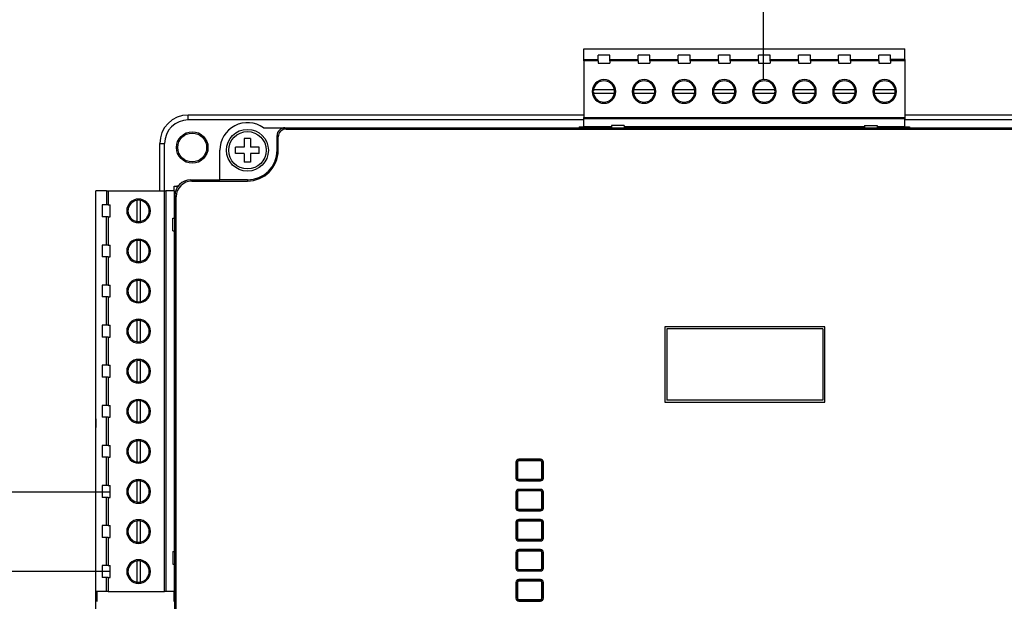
# Model space of a CAD drawing. Header units: millimetres. Extents: x -7023 to 53801, y 9849 to 33561.
# Tile 510 of 537: x 30802 to 30925, y 28327 to 28400. Entities that reach past the tile are written whole.
import ezdxf

# ---------------------------------------------------------------- set-up
doc = ezdxf.new("R2010")
doc.units = ezdxf.units.MM
doc.layers.add('IE_SKD', color=6, linetype='Continuous')

# ---------------------------------------------------------------- blocks, each defined once
blk = doc.blocks.new('Modul kontroli HID X100')
at = {"layer": 'IE_SKD', "linetype": 'Continuous', "lineweight": 25}
for p, q in [((-24081.05, -33184.7), (-24040.41, -33184.7)), ((-24081.05, -33186.05), (-24081.05, -33184.7)), ((-24040.41, -33186.05), (-24040.41, -33184.7)), ((-24081.05, -33186.05), (-24079.26, -33186.05)), ((-24081.05, -33186.23), (-24081.05, -33186.05)), ((-24081.05, -33186.23), (-24081.05, -33193.38)), ((-24079.26, -33186.23), (-24081.05, -33186.23)), ((-24077.76, -33185.5), (-24079.26, -33185.5)), ((-24079.26, -33186.05), (-24079.26, -33185.5)), ((-24079.26, -33186.23), (-24079.26, -33186.05)), ((-24079.26, -33186.23), (-24079.26, -33186.5)), ((-24079.26, -33186.5), (-24077.76, -33186.5)), ((-24077.76, -33186.05), (-24077.76, -33185.5)), ((-24077.76, -33186.23), (-24077.76, -33186.05)), ((-24077.76, -33186.05), (-24074.18, -33186.05)), ((-24077.76, -33186.23), (-24077.76, -33186.5)), ((-24074.18, -33186.23), (-24077.76, -33186.23)), ((-24072.68, -33185.5), (-24074.18, -33185.5)), ((-24074.18, -33186.05), (-24074.18, -33185.5)), ((-24074.18, -33186.23), (-24074.18, -33186.05)), ((-24074.18, -33186.23), (-24074.18, -33186.5)), ((-24074.18, -33186.5), (-24072.68, -33186.5)), ((-24072.68, -33186.05), (-24072.68, -33185.5)), ((-24072.68, -33186.23), (-24072.68, -33186.05)), ((-24072.68, -33186.05), (-24069.1, -33186.05)), ((-24072.68, -33186.23), (-24072.68, -33186.5)), ((-24069.1, -33186.23), (-24072.68, -33186.23)), ((-24067.6, -33185.5), (-24069.1, -33185.5)), ((-24069.1, -33186.05), (-24069.1, -33185.5)), ((-24069.1, -33186.23), (-24069.1, -33186.05)), ((-24069.1, -33186.23), (-24069.1, -33186.5)), ((-24069.1, -33186.5), (-24067.6, -33186.5)), ((-24067.6, -33186.05), (-24067.6, -33185.5)), ((-24067.6, -33186.05), (-24064.02, -33186.05)), ((-24067.6, -33186.23), (-24067.6, -33186.05)), ((-24067.6, -33186.23), (-24067.6, -33186.5)), ((-24064.02, -33186.23), (-24067.6, -33186.23)), ((-24062.52, -33185.5), (-24064.02, -33185.5)), ((-24064.02, -33186.05), (-24064.02, -33185.5)), ((-24064.02, -33186.23), (-24064.02, -33186.05)), ((-24064.02, -33186.23), (-24064.02, -33186.5)), ((-24064.02, -33186.5), (-24062.52, -33186.5)), ((-24062.52, -33186.05), (-24062.52, -33185.5)), ((-24062.52, -33186.23), (-24062.52, -33186.05)), ((-24062.52, -33186.05), (-24058.94, -33186.05)), ((-24062.52, -33186.23), (-24062.52, -33186.5)), ((-24058.94, -33186.23), (-24062.52, -33186.23)), ((-24057.44, -33185.5), (-24058.94, -33185.5)), ((-24058.94, -33186.05), (-24058.94, -33185.5)), ((-24058.94, -33186.23), (-24058.94, -33186.05)), ((-24058.94, -33186.23), (-24058.94, -33186.5)), ((-24058.94, -33186.5), (-24057.44, -33186.5)), ((-24057.44, -33186.05), (-24057.44, -33185.5)), ((-24057.44, -33186.23), (-24057.44, -33186.05)), ((-24057.44, -33186.05), (-24053.86, -33186.05)), ((-24057.44, -33186.23), (-24057.44, -33186.5)), ((-24053.86, -33186.23), (-24057.44, -33186.23)), ((-24052.36, -33185.5), (-24053.86, -33185.5)), ((-24053.86, -33186.05), (-24053.86, -33185.5)), ((-24053.86, -33186.23), (-24053.86, -33186.05)), ((-24053.86, -33186.23), (-24053.86, -33186.5)), ((-24053.86, -33186.5), (-24052.36, -33186.5)), ((-24052.36, -33186.05), (-24052.36, -33185.5)), ((-24052.36, -33186.05), (-24048.78, -33186.05)), ((-24052.36, -33186.23), (-24052.36, -33186.05)), ((-24052.36, -33186.23), (-24052.36, -33186.5)), ((-24048.78, -33186.23), (-24052.36, -33186.23)), ((-24047.28, -33185.5), (-24048.78, -33185.5)), ((-24048.78, -33186.05), (-24048.78, -33185.5)), ((-24048.78, -33186.23), (-24048.78, -33186.05)), ((-24048.78, -33186.23), (-24048.78, -33186.5)), ((-24048.78, -33186.5), (-24047.28, -33186.5)), ((-24047.28, -33186.05), (-24047.28, -33185.5)), ((-24047.28, -33186.23), (-24047.28, -33186.05)), ((-24047.28, -33186.05), (-24043.7, -33186.05)), ((-24047.28, -33186.23), (-24047.28, -33186.5)), ((-24043.7, -33186.23), (-24047.28, -33186.23)), ((-24042.2, -33185.5), (-24043.7, -33185.5)), ((-24043.7, -33186.05), (-24043.7, -33185.5)), ((-24043.7, -33186.23), (-24043.7, -33186.05)), ((-24043.7, -33186.23), (-24043.7, -33186.5)), ((-24043.7, -33186.5), (-24042.2, -33186.5)), ((-24042.2, -33186.05), (-24042.2, -33185.5)), ((-24042.2, -33186.23), (-24042.2, -33186.05)), ((-24040.41, -33186.05), (-24042.2, -33186.05)), ((-24042.2, -33186.23), (-24042.2, -33186.5)), ((-24040.41, -33186.23), (-24042.2, -33186.23)), ((-24040.41, -33186.05), (-24040.41, -33186.23)), ((-24040.41, -33186.23), (-24040.41, -33193.38)), ((-24077.18, -33189.87), (-24079.84, -33189.87)), ((-24079.84, -33190.33), (-24077.18, -33190.33)), ((-24072.1, -33189.87), (-24074.76, -33189.87)), ((-24074.76, -33190.33), (-24072.1, -33190.33)), ((-24067.02, -33189.87), (-24069.68, -33189.87)), ((-24069.68, -33190.33), (-24067.02, -33190.33)), ((-24061.94, -33189.87), (-24064.6, -33189.87)), ((-24064.6, -33190.33), (-24061.94, -33190.33)), ((-24056.86, -33189.87), (-24059.52, -33189.87)), ((-24059.52, -33190.33), (-24056.86, -33190.33)), ((-24051.78, -33189.87), (-24054.44, -33189.87)), ((-24054.44, -33190.33), (-24051.78, -33190.33)), ((-24046.7, -33189.87), (-24049.36, -33189.87)), ((-24049.36, -33190.33), (-24046.7, -33190.33)), ((-24041.62, -33189.87), (-24044.28, -33189.87)), ((-24044.28, -33190.33), (-24041.62, -33190.33)), ((-24131.17, -33193.7), (-24131.17, -33193.09)), ((-24081.05, -33193.09), (-24131.17, -33193.09)), ((-24081.05, -33193.7), (-24131.17, -33193.7)), ((-24081.05, -33193.38), (-24040.41, -33193.38)), ((-24081.05, -33193.57), (-24081.05, -33193.38)), ((-24040.41, -33193.57), (-24081.05, -33193.57)), ((-24081.05, -33194.6), (-24081.05, -33193.57)), ((-23990.17, -33193.09), (-24040.41, -33193.09)), ((-24040.41, -33193.38), (-24040.41, -33193.57)), ((-24040.41, -33194.6), (-24040.41, -33193.57)), ((-23990.17, -33193.7), (-24040.41, -33193.7)), ((-24121.64, -33194.7), (-24118.92, -33194.7)), ((-24118.92, -33194.7), (-24118.77, -33194.86)), ((-24118.92, -33194.7), (-24105.97, -33194.7)), ((-24118.77, -33194.86), (-24002.57, -33194.86)), ((-24105.97, -33194.7), (-24015.37, -33194.7)), ((-24081.65, -33194.6), (-24081.05, -33194.6)), ((-24081.65, -33194.6), (-24081.65, -33194.7)), ((-24077.57, -33194.6), (-24081.05, -33194.6)), ((-24079.39, -33194.6), (-24079.39, -33194.7)), ((-24077.64, -33194.6), (-24077.64, -33194.7)), ((-24075.97, -33194.43), (-24077.57, -33194.43)), ((-24077.57, -33194.43), (-24077.57, -33194.7)), ((-24075.97, -33194.43), (-24075.97, -33194.7)), ((-24045.49, -33194.6), (-24075.97, -33194.6)), ((-24074.31, -33194.6), (-24074.31, -33194.7)), ((-24072.56, -33194.6), (-24072.56, -33194.7)), ((-24069.23, -33194.6), (-24069.23, -33194.7)), ((-24067.48, -33194.6), (-24067.48, -33194.7)), ((-24064.15, -33194.6), (-24064.15, -33194.7)), ((-24062.4, -33194.6), (-24062.4, -33194.7)), ((-24059.07, -33194.6), (-24059.07, -33194.7)), ((-24057.32, -33194.6), (-24057.32, -33194.7)), ((-24053.99, -33194.6), (-24053.99, -33194.7)), ((-24052.24, -33194.6), (-24052.24, -33194.7)), ((-24048.91, -33194.6), (-24048.91, -33194.7)), ((-24047.16, -33194.6), (-24047.16, -33194.7)), ((-24045.49, -33194.43), (-24043.89, -33194.43)), ((-24045.49, -33194.43), (-24045.49, -33194.7)), ((-24043.89, -33194.43), (-24043.89, -33194.7)), ((-24040.41, -33194.6), (-24043.89, -33194.6)), ((-24043.83, -33194.6), (-24043.83, -33194.7)), ((-24042.08, -33194.6), (-24042.08, -33194.7)), ((-24040.41, -33194.6), (-24039.81, -33194.6)), ((-24039.81, -33194.6), (-24039.81, -33194.7)), ((-24123.27, -33196.05), (-24124.07, -33196.05)), ((-24124.07, -33196.05), (-24124.07, -33197.15)), ((-24123.27, -33196.05), (-24123.27, -33197.15)), ((-24119.76, -33195.86), (-24119.92, -33195.7)), ((-24119.92, -33197.55), (-24119.92, -33195.7)), ((-24119.76, -33197.55), (-24119.76, -33195.86)), ((-24134.78, -33196.7), (-24134.17, -33196.7)), ((-24134.78, -33202.7), (-24134.78, -33196.7)), ((-24134.17, -33202.7), (-24134.17, -33196.7)), ((-24127.17, -33201.3), (-24127.17, -33197.55)), ((-24124.07, -33197.15), (-24125.17, -33197.15)), ((-24125.17, -33197.95), (-24125.17, -33197.15)), ((-24122.17, -33197.15), (-24123.27, -33197.15)), ((-24122.17, -33197.95), (-24122.17, -33197.15)), ((-24119.92, -33197.55), (-24119.76, -33197.55)), ((-24124.07, -33197.95), (-24125.17, -33197.95)), ((-24124.07, -33197.95), (-24124.07, -33199.05)), ((-24123.27, -33199.05), (-24124.07, -33199.05)), ((-24123.27, -33197.95), (-24123.27, -33199.05)), ((-24122.17, -33197.95), (-24123.27, -33197.95)), ((-24130.87, -33201.3), (-24130.72, -33201.46)), ((-24130.87, -33201.3), (-24127.17, -33201.3)), ((-24130.72, -33201.46), (-24123.67, -33201.46)), ((-24123.67, -33201.3), (-24127.17, -33201.3)), ((-24123.67, -33201.3), (-24123.67, -33201.46)), ((-24142.86, -33253.5), (-24142.86, -33202.7)), ((-24141.52, -33202.7), (-24142.86, -33202.7)), ((-24141.52, -33202.7), (-24141.52, -33204.49)), ((-24141.52, -33202.7), (-24141.33, -33202.7)), ((-24141.33, -33202.7), (-24141.33, -33204.49)), ((-24141.33, -33202.7), (-24134.19, -33202.7)), ((-24134.19, -33253.5), (-24134.19, -33202.7)), ((-24134.19, -33202.7), (-24133.99, -33202.7)), ((-24133.99, -33202.7), (-24133.99, -33253.5)), ((-24132.96, -33202.7), (-24133.99, -33202.7)), ((-24132.96, -33202.7), (-24132.96, -33202.1)), ((-24132.96, -33202.1), (-24132.61, -33202.1)), ((-24132.96, -33202.7), (-24132.96, -33206.18)), ((-24132.46, -33202.1), (-24132.61, -33202.1)), ((-24132.61, -33202.1), (-24132.61, -33202.33)), ((-24137.69, -33203.91), (-24137.69, -33206.57)), ((-24137.23, -33206.57), (-24137.23, -33203.91)), ((-24132.71, -33203.45), (-24132.87, -33203.3)), ((-24132.87, -33306.11), (-24132.87, -33203.3)), ((-24132.71, -33305.96), (-24132.71, -33203.45)), ((-24142.06, -33204.49), (-24142.06, -33205.99)), ((-24141.52, -33204.49), (-24142.06, -33204.49)), ((-24141.33, -33204.49), (-24141.52, -33204.49)), ((-24141.33, -33204.49), (-24141.06, -33204.49)), ((-24141.06, -33205.99), (-24141.06, -33204.49)), ((-24132.96, -33204.36), (-24132.87, -33204.36)), ((-24141.52, -33205.99), (-24142.06, -33205.99)), ((-24141.52, -33209.57), (-24141.52, -33205.99)), ((-24141.33, -33205.99), (-24141.52, -33205.99)), ((-24141.33, -33205.99), (-24141.33, -33209.57)), ((-24141.33, -33205.99), (-24141.06, -33205.99)), ((-24133.14, -33207.78), (-24133.14, -33206.18)), ((-24133.14, -33206.18), (-24132.87, -33206.18)), ((-24132.96, -33206.11), (-24132.87, -33206.11)), ((-24133.14, -33207.78), (-24132.87, -33207.78)), ((-24132.96, -33207.78), (-24132.96, -33248.42)), ((-24137.69, -33208.99), (-24137.69, -33211.65)), ((-24137.23, -33211.65), (-24137.23, -33208.99)), ((-24142.06, -33209.57), (-24142.06, -33211.07)), ((-24141.52, -33209.57), (-24142.06, -33209.57)), ((-24141.33, -33209.57), (-24141.52, -33209.57)), ((-24141.33, -33209.57), (-24141.06, -33209.57)), ((-24141.06, -33211.07), (-24141.06, -33209.57)), ((-24132.96, -33209.44), (-24132.87, -33209.44)), ((-24141.52, -33211.07), (-24142.06, -33211.07)), ((-24141.52, -33214.65), (-24141.52, -33211.07)), ((-24141.33, -33211.07), (-24141.52, -33211.07)), ((-24141.33, -33211.07), (-24141.33, -33214.65)), ((-24141.33, -33211.07), (-24141.06, -33211.07)), ((-24132.96, -33211.19), (-24132.87, -33211.19)), ((-24137.69, -33214.07), (-24137.69, -33216.73)), ((-24137.23, -33216.73), (-24137.23, -33214.07)), ((-24142.06, -33214.65), (-24142.06, -33216.15)), ((-24141.52, -33214.65), (-24142.06, -33214.65)), ((-24141.33, -33214.65), (-24141.52, -33214.65)), ((-24141.33, -33214.65), (-24141.06, -33214.65)), ((-24141.06, -33216.15), (-24141.06, -33214.65)), ((-24132.96, -33214.52), (-24132.87, -33214.52)), ((-24141.52, -33216.15), (-24142.06, -33216.15)), ((-24141.52, -33219.73), (-24141.52, -33216.15)), ((-24141.33, -33216.15), (-24141.52, -33216.15)), ((-24141.33, -33216.15), (-24141.33, -33219.73)), ((-24141.33, -33216.15), (-24141.06, -33216.15)), ((-24132.96, -33216.27), (-24132.87, -33216.27)), ((-24142.06, -33219.73), (-24142.06, -33221.23)), ((-24141.52, -33219.73), (-24142.06, -33219.73)), ((-24141.33, -33219.73), (-24141.52, -33219.73)), ((-24141.33, -33219.73), (-24141.06, -33219.73)), ((-24141.06, -33221.23), (-24141.06, -33219.73)), ((-24137.69, -33219.15), (-24137.69, -33221.81)), ((-24137.23, -33221.81), (-24137.23, -33219.15)), ((-24132.96, -33219.6), (-24132.87, -33219.6)), ((-24050.54, -33219.94), (-24070.79, -33219.94)), ((-24070.79, -33219.94), (-24070.79, -33229.47)), ((-24070.78, -33219.94), (-24070.79, -33219.94)), ((-24050.55, -33219.94), (-24070.78, -33219.94)), ((-24070.78, -33219.94), (-24070.78, -33229.47)), ((-24070.54, -33220.18), (-24070.54, -33229.22)), ((-24050.8, -33220.18), (-24070.54, -33220.18)), ((-24050.8, -33220.18), (-24050.8, -33229.22)), ((-24050.55, -33219.94), (-24050.54, -33219.94)), ((-24050.55, -33229.47), (-24050.55, -33219.94)), ((-24050.54, -33229.47), (-24050.54, -33219.94)), ((-24141.52, -33221.23), (-24142.06, -33221.23)), ((-24141.52, -33224.81), (-24141.52, -33221.23)), ((-24141.33, -33221.23), (-24141.52, -33221.23)), ((-24141.33, -33221.23), (-24141.33, -33224.81)), ((-24141.33, -33221.23), (-24141.06, -33221.23)), ((-24132.96, -33221.35), (-24132.87, -33221.35)), ((-24142.06, -33224.81), (-24142.06, -33226.31)), ((-24141.52, -33224.81), (-24142.06, -33224.81)), ((-24141.33, -33224.81), (-24141.52, -33224.81)), ((-24141.33, -33224.81), (-24141.06, -33224.81)), ((-24141.06, -33226.31), (-24141.06, -33224.81)), ((-24137.69, -33224.23), (-24137.69, -33226.89)), ((-24137.23, -33226.89), (-24137.23, -33224.23)), ((-24132.96, -33224.68), (-24132.87, -33224.68)), ((-24141.52, -33226.31), (-24142.06, -33226.31)), ((-24141.52, -33229.89), (-24141.52, -33226.31)), ((-24141.33, -33226.31), (-24141.52, -33226.31)), ((-24141.33, -33226.31), (-24141.33, -33229.89)), ((-24141.33, -33226.31), (-24141.06, -33226.31)), ((-24132.96, -33226.43), (-24132.87, -33226.43)), ((-24142.06, -33229.89), (-24142.06, -33231.39)), ((-24141.52, -33229.89), (-24142.06, -33229.89)), ((-24141.33, -33229.89), (-24141.52, -33229.89)), ((-24141.33, -33229.89), (-24141.06, -33229.89)), ((-24141.06, -33231.39), (-24141.06, -33229.89)), ((-24137.69, -33229.31), (-24137.69, -33231.97)), ((-24137.23, -33231.97), (-24137.23, -33229.31)), ((-24132.96, -33229.76), (-24132.87, -33229.76)), ((-24070.79, -33229.47), (-24050.54, -33229.47)), ((-24070.78, -33229.47), (-24070.79, -33229.47)), ((-24070.78, -33229.47), (-24050.55, -33229.47)), ((-24050.8, -33229.22), (-24070.54, -33229.22)), ((-24050.55, -33229.47), (-24050.54, -33229.47)), ((-24141.52, -33231.39), (-24142.06, -33231.39)), ((-24141.52, -33234.97), (-24141.52, -33231.39)), ((-24141.33, -33231.39), (-24141.52, -33231.39)), ((-24141.33, -33231.39), (-24141.33, -33234.97)), ((-24141.33, -33231.39), (-24141.06, -33231.39)), ((-24132.96, -33231.51), (-24132.87, -33231.51)), ((-24142.87, -33231.7), (-24142.87, -33232.7)), ((-24142.86, -33231.7), (-24142.87, -33231.7)), ((-24142.87, -33276.7), (-24142.87, -33232.7)), ((-24142.06, -33234.97), (-24142.06, -33236.47)), ((-24141.52, -33234.97), (-24142.06, -33234.97)), ((-24141.33, -33234.97), (-24141.52, -33234.97)), ((-24141.33, -33234.97), (-24141.06, -33234.97)), ((-24141.06, -33236.47), (-24141.06, -33234.97)), ((-24137.69, -33234.39), (-24137.69, -33237.05)), ((-24137.23, -33237.05), (-24137.23, -33234.39)), ((-24132.96, -33234.84), (-24132.87, -33234.84)), ((-24141.52, -33236.47), (-24142.06, -33236.47)), ((-24141.52, -33240.05), (-24141.52, -33236.47)), ((-24141.33, -33236.47), (-24141.52, -33236.47)), ((-24141.33, -33236.47), (-24141.33, -33240.05)), ((-24141.33, -33236.47), (-24141.06, -33236.47)), ((-24132.96, -33236.59), (-24132.87, -33236.59)), ((-24089.66, -33237.09), (-24089.66, -33239.1)), ((-24089.46, -33237.09), (-24089.5, -33237.09)), ((-24089.5, -33237.09), (-24089.5, -33239.1)), ((-24089.46, -33237.09), (-24089.46, -33239.1)), ((-24086.54, -33236.73), (-24089.3, -33236.73)), ((-24089.3, -33236.89), (-24089.3, -33236.93)), ((-24086.54, -33236.89), (-24089.3, -33236.89)), ((-24086.54, -33236.93), (-24089.3, -33236.93)), ((-24086.54, -33236.93), (-24086.54, -33236.89)), ((-24086.39, -33239.1), (-24086.39, -33237.09)), ((-24086.34, -33237.09), (-24086.39, -33237.09)), ((-24086.34, -33239.1), (-24086.34, -33237.09)), ((-24086.18, -33239.1), (-24086.18, -33237.09)), ((-24142.06, -33240.05), (-24142.06, -33241.55)), ((-24141.52, -33240.05), (-24142.06, -33240.05)), ((-24141.33, -33240.05), (-24141.52, -33240.05)), ((-24141.33, -33240.05), (-24141.06, -33240.05)), ((-24141.06, -33241.55), (-24141.06, -33240.05)), ((-24137.69, -33239.47), (-24137.69, -33242.13)), ((-24137.23, -33242.13), (-24137.23, -33239.47)), ((-24132.96, -33239.92), (-24132.87, -33239.92)), ((-24089.5, -33239.1), (-24089.46, -33239.1)), ((-24089.3, -33239.25), (-24086.54, -33239.25)), ((-24089.3, -33239.25), (-24089.3, -33239.3)), ((-24089.27, -33239.33), (-24089.3, -33239.3)), ((-24089.3, -33239.3), (-24089.3, -33239.45)), ((-24089.3, -33239.45), (-24086.54, -33239.45)), ((-24089.27, -33239.33), (-24086.58, -33239.33)), ((-24089.27, -33239.45), (-24089.27, -33239.33)), ((-24086.58, -33239.33), (-24086.54, -33239.3)), ((-24086.58, -33239.33), (-24086.58, -33239.45)), ((-24086.54, -33239.3), (-24086.54, -33239.25)), ((-24086.54, -33239.45), (-24086.54, -33239.3)), ((-24086.39, -33239.1), (-24086.34, -33239.1)), ((-24089.66, -33240.9), (-24089.66, -33242.91)), ((-24089.46, -33240.9), (-24089.5, -33240.9)), ((-24089.5, -33240.9), (-24089.5, -33242.91)), ((-24089.46, -33240.9), (-24089.46, -33242.91)), ((-24089.3, -33240.54), (-24089.3, -33240.7)), ((-24086.54, -33240.54), (-24089.3, -33240.54)), ((-24089.27, -33240.66), (-24089.3, -33240.7)), ((-24089.3, -33240.7), (-24089.3, -33240.74)), ((-24086.54, -33240.74), (-24089.3, -33240.74)), ((-24089.27, -33240.66), (-24089.27, -33240.54)), ((-24086.58, -33240.66), (-24089.27, -33240.66)), ((-24086.58, -33240.54), (-24086.58, -33240.66)), ((-24086.58, -33240.66), (-24086.54, -33240.7)), ((-24086.54, -33240.7), (-24086.54, -33240.54)), ((-24086.54, -33240.74), (-24086.54, -33240.7)), ((-24086.39, -33242.91), (-24086.39, -33240.9)), ((-24086.34, -33240.9), (-24086.39, -33240.9)), ((-24086.34, -33242.91), (-24086.34, -33240.9)), ((-24086.18, -33242.91), (-24086.18, -33240.9)), ((-24141.52, -33241.55), (-24142.06, -33241.55)), ((-24141.52, -33245.13), (-24141.52, -33241.55)), ((-24141.33, -33241.55), (-24141.52, -33241.55)), ((-24141.33, -33241.55), (-24141.33, -33245.13)), ((-24141.33, -33241.55), (-24141.06, -33241.55)), ((-24132.96, -33241.67), (-24132.87, -33241.67)), ((-24089.5, -33242.91), (-24089.46, -33242.91)), ((-24089.3, -33243.06), (-24086.54, -33243.06)), ((-24089.3, -33243.06), (-24089.3, -33243.11)), ((-24089.27, -33243.14), (-24089.3, -33243.11)), ((-24089.3, -33243.11), (-24089.3, -33243.26)), ((-24089.3, -33243.26), (-24086.54, -33243.26)), ((-24089.27, -33243.14), (-24086.58, -33243.14)), ((-24089.27, -33243.26), (-24089.27, -33243.14)), ((-24086.58, -33243.14), (-24086.54, -33243.11)), ((-24086.58, -33243.14), (-24086.58, -33243.26)), ((-24086.54, -33243.11), (-24086.54, -33243.06)), ((-24086.54, -33243.26), (-24086.54, -33243.11)), ((-24086.39, -33242.91), (-24086.34, -33242.91)), ((-24142.06, -33245.13), (-24142.06, -33246.63)), ((-24141.52, -33245.13), (-24142.06, -33245.13)), ((-24141.33, -33245.13), (-24141.52, -33245.13)), ((-24141.33, -33245.13), (-24141.06, -33245.13)), ((-24141.06, -33246.63), (-24141.06, -33245.13)), ((-24137.69, -33244.55), (-24137.69, -33247.21)), ((-24137.23, -33247.21), (-24137.23, -33244.55)), ((-24132.96, -33245), (-24132.87, -33245)), ((-24089.66, -33244.71), (-24089.66, -33246.72)), ((-24089.5, -33244.71), (-24089.5, -33246.72)), ((-24089.46, -33244.71), (-24089.5, -33244.71)), ((-24089.46, -33244.71), (-24089.46, -33246.72)), ((-24089.3, -33244.35), (-24089.3, -33244.51)), ((-24086.54, -33244.35), (-24089.3, -33244.35)), ((-24089.27, -33244.47), (-24089.3, -33244.51)), ((-24089.3, -33244.51), (-24089.3, -33244.55)), ((-24086.54, -33244.55), (-24089.3, -33244.55)), ((-24089.27, -33244.47), (-24089.27, -33244.35)), ((-24086.58, -33244.47), (-24089.27, -33244.47)), ((-24086.58, -33244.35), (-24086.58, -33244.47)), ((-24086.58, -33244.47), (-24086.54, -33244.51)), ((-24086.54, -33244.51), (-24086.54, -33244.35)), ((-24086.54, -33244.55), (-24086.54, -33244.51)), ((-24086.39, -33246.72), (-24086.39, -33244.71)), ((-24086.34, -33244.71), (-24086.39, -33244.71)), ((-24086.34, -33246.72), (-24086.34, -33244.71)), ((-24086.18, -33246.72), (-24086.18, -33244.71)), ((-24141.52, -33246.63), (-24142.06, -33246.63)), ((-24141.52, -33250.21), (-24141.52, -33246.63)), ((-24141.33, -33246.63), (-24141.52, -33246.63)), ((-24141.33, -33246.63), (-24141.33, -33250.21)), ((-24141.33, -33246.63), (-24141.06, -33246.63)), ((-24132.96, -33246.75), (-24132.87, -33246.75)), ((-24089.5, -33246.72), (-24089.46, -33246.72)), ((-24089.3, -33246.87), (-24086.54, -33246.87)), ((-24089.3, -33246.87), (-24089.3, -33246.92)), ((-24089.27, -33246.95), (-24089.3, -33246.92)), ((-24089.3, -33246.92), (-24089.3, -33247.07)), ((-24089.3, -33247.07), (-24086.54, -33247.07)), ((-24089.27, -33246.95), (-24086.58, -33246.95)), ((-24089.27, -33247.07), (-24089.27, -33246.95)), ((-24086.58, -33246.95), (-24086.54, -33246.92)), ((-24086.58, -33246.95), (-24086.58, -33247.07)), ((-24086.54, -33246.92), (-24086.54, -33246.87)), ((-24086.54, -33247.07), (-24086.54, -33246.92)), ((-24086.39, -33246.72), (-24086.34, -33246.72)), ((-24133.14, -33248.42), (-24133.14, -33250.02)), ((-24133.14, -33248.42), (-24132.87, -33248.42)), ((-24089.66, -33248.52), (-24089.66, -33250.53)), ((-24089.46, -33248.52), (-24089.5, -33248.52)), ((-24089.5, -33248.52), (-24089.5, -33250.53)), ((-24089.46, -33248.52), (-24089.46, -33250.53)), ((-24089.3, -33248.16), (-24089.3, -33248.32)), ((-24086.54, -33248.16), (-24089.3, -33248.16)), ((-24089.27, -33248.28), (-24089.3, -33248.32)), ((-24089.3, -33248.32), (-24089.3, -33248.36)), ((-24086.54, -33248.36), (-24089.3, -33248.36)), ((-24089.27, -33248.28), (-24089.27, -33248.16)), ((-24086.58, -33248.28), (-24089.27, -33248.28)), ((-24086.58, -33248.16), (-24086.58, -33248.28)), ((-24086.58, -33248.28), (-24086.54, -33248.32)), ((-24086.54, -33248.32), (-24086.54, -33248.16)), ((-24086.54, -33248.36), (-24086.54, -33248.32)), ((-24086.34, -33248.52), (-24086.39, -33248.52)), ((-24086.39, -33250.53), (-24086.39, -33248.52)), ((-24086.34, -33250.53), (-24086.34, -33248.52)), ((-24086.18, -33250.53), (-24086.18, -33248.52)), ((-24142.06, -33250.21), (-24142.06, -33251.71)), ((-24141.52, -33250.21), (-24142.06, -33250.21)), ((-24141.33, -33250.21), (-24141.52, -33250.21)), ((-24141.33, -33250.21), (-24141.06, -33250.21)), ((-24141.06, -33251.71), (-24141.06, -33250.21)), ((-24137.69, -33249.63), (-24137.69, -33252.29)), ((-24137.23, -33252.29), (-24137.23, -33249.63)), ((-24133.14, -33250.02), (-24132.87, -33250.02)), ((-24132.96, -33250.02), (-24132.96, -33253.5)), ((-24132.96, -33250.08), (-24132.87, -33250.08)), ((-24089.5, -33250.53), (-24089.46, -33250.53)), ((-24089.3, -33250.68), (-24086.54, -33250.68)), ((-24089.3, -33250.68), (-24089.3, -33250.73)), ((-24089.27, -33250.76), (-24089.3, -33250.73)), ((-24089.3, -33250.73), (-24089.3, -33250.88)), ((-24089.3, -33250.88), (-24086.54, -33250.88)), ((-24089.27, -33250.76), (-24086.58, -33250.76)), ((-24089.27, -33250.88), (-24089.27, -33250.76)), ((-24086.58, -33250.76), (-24086.54, -33250.73)), ((-24086.58, -33250.76), (-24086.58, -33250.88)), ((-24086.54, -33250.73), (-24086.54, -33250.68)), ((-24086.54, -33250.88), (-24086.54, -33250.73)), ((-24086.39, -33250.53), (-24086.34, -33250.53)), ((-24141.52, -33251.71), (-24142.06, -33251.71)), ((-24141.52, -33253.5), (-24141.52, -33251.71)), ((-24141.33, -33251.71), (-24141.52, -33251.71)), ((-24141.33, -33251.71), (-24141.33, -33253.5)), ((-24141.33, -33251.71), (-24141.06, -33251.71)), ((-24132.96, -33251.83), (-24132.87, -33251.83)), ((-24089.66, -33252.33), (-24089.66, -33254.34)), ((-24089.46, -33252.33), (-24089.5, -33252.33)), ((-24089.5, -33252.33), (-24089.5, -33254.34)), ((-24089.46, -33252.33), (-24089.46, -33254.34)), ((-24089.3, -33251.97), (-24089.3, -33252.13)), ((-24086.54, -33251.97), (-24089.3, -33251.97)), ((-24089.27, -33252.09), (-24089.3, -33252.13)), ((-24089.3, -33252.13), (-24089.3, -33252.17)), ((-24086.54, -33252.17), (-24089.3, -33252.17)), ((-24089.27, -33252.09), (-24089.27, -33251.97)), ((-24086.58, -33252.09), (-24089.27, -33252.09)), ((-24086.58, -33251.97), (-24086.58, -33252.09)), ((-24086.58, -33252.09), (-24086.54, -33252.13)), ((-24086.54, -33252.13), (-24086.54, -33251.97)), ((-24086.54, -33252.17), (-24086.54, -33252.13)), ((-24086.39, -33254.34), (-24086.39, -33252.33)), ((-24086.34, -33252.33), (-24086.39, -33252.33)), ((-24086.34, -33254.34), (-24086.34, -33252.33)), ((-24086.18, -33254.34), (-24086.18, -33252.33)), ((-24141.52, -33253.5), (-24142.86, -33253.5)), ((-24142.74, -33253.5), (-24142.74, -33254.77)), ((-24141.33, -33253.5), (-24141.52, -33253.5)), ((-24141.33, -33253.5), (-24134.19, -33253.5)), ((-24133.99, -33253.5), (-24134.19, -33253.5)), ((-24132.96, -33253.5), (-24133.99, -33253.5)), ((-24132.96, -33254.1), (-24132.96, -33253.5)), ((-24132.96, -33254.1), (-24132.87, -33254.1)), ((-24132.96, -33254.77), (-24132.96, -33254.17)), ((-24132.96, -33254.17), (-24132.87, -33254.17)), ((-24089.5, -33254.34), (-24089.46, -33254.34)), ((-24089.3, -33254.49), (-24086.54, -33254.49)), ((-24089.3, -33254.49), (-24089.3, -33254.54)), ((-24089.27, -33254.57), (-24089.3, -33254.54)), ((-24089.3, -33254.54), (-24089.3, -33254.69)), ((-24089.3, -33254.69), (-24086.54, -33254.69)), ((-24089.27, -33254.57), (-24086.58, -33254.57)), ((-24089.27, -33254.69), (-24089.27, -33254.57)), ((-24086.58, -33254.57), (-24086.54, -33254.54)), ((-24086.58, -33254.57), (-24086.58, -33254.69)), ((-24086.54, -33254.54), (-24086.54, -33254.49)), ((-24086.54, -33254.69), (-24086.54, -33254.54)), ((-24086.39, -33254.34), (-24086.34, -33254.34))]:
    blk.add_line(p, q, dxfattribs=at)
for centre, radius in [((-24130.67, -33197.2), 2), ((-24123.67, -33197.55), 2.65), ((-24123.67, -33197.55), 2.37), ((-24130.67, -33197.2), 1.83)]:
    blk.add_circle(centre, radius, dxfattribs=at)
for centre, radius, start, end in [((-24078.51, -33190.1), 1.5, 0, 180), ((-24078.51, -33190.1), 1.35, 9.7945, 170.2055), ((-24073.43, -33190.1), 1.5, 0, 180), ((-24073.43, -33190.1), 1.35, 9.7945, 170.2055), ((-24068.35, -33190.1), 1.5, 0, 180), ((-24068.35, -33190.1), 1.35, 9.7945, 170.2055), ((-24063.27, -33190.1), 1.5, 0, 180), ((-24063.27, -33190.1), 1.35, 9.7945, 170.2055), ((-24058.19, -33190.1), 1.5, 0, 180), ((-24058.19, -33190.1), 1.35, 9.7945, 170.2055), ((-24053.11, -33190.1), 1.5, 0, 180), ((-24053.11, -33190.1), 1.35, 9.7945, 170.2055), ((-24048.03, -33190.1), 1.5, 0, 180), ((-24048.03, -33190.1), 1.35, 9.7945, 170.2055), ((-24042.95, -33190.1), 1.5, 0, 180), ((-24042.95, -33190.1), 1.35, 9.7945, 170.2055), ((-24078.51, -33190.1), 1.5, 180, 0), ((-24078.51, -33190.1), 1.35, 170.2055, 180), ((-24078.51, -33190.1), 1.35, 180, 189.7945), ((-24078.51, -33190.1), 1.35, 189.7945, 350.2055), ((-24078.51, -33190.1), 1.35, 0, 9.7945), ((-24078.51, -33190.1), 1.35, 350.2055, 0), ((-24073.43, -33190.1), 1.5, 180, 0), ((-24073.43, -33190.1), 1.35, 170.2055, 180), ((-24073.43, -33190.1), 1.35, 180, 189.7945), ((-24073.43, -33190.1), 1.35, 189.7945, 350.2055), ((-24073.43, -33190.1), 1.35, 0, 9.7945), ((-24073.43, -33190.1), 1.35, 350.2055, 0), ((-24068.35, -33190.1), 1.5, 180, 0), ((-24068.35, -33190.1), 1.35, 170.2055, 180), ((-24068.35, -33190.1), 1.35, 180, 189.7945), ((-24068.35, -33190.1), 1.35, 189.7945, 350.2055), ((-24068.35, -33190.1), 1.35, 0, 9.7945), ((-24068.35, -33190.1), 1.35, 350.2055, 0), ((-24063.27, -33190.1), 1.5, 180, 0), ((-24063.27, -33190.1), 1.35, 170.2055, 180), ((-24063.27, -33190.1), 1.35, 180, 189.7945), ((-24063.27, -33190.1), 1.35, 189.7945, 350.2055), ((-24063.27, -33190.1), 1.35, 0, 9.7945), ((-24063.27, -33190.1), 1.35, 350.2055, 0), ((-24058.19, -33190.1), 1.5, 180, 0), ((-24058.19, -33190.1), 1.35, 170.2055, 180), ((-24058.19, -33190.1), 1.35, 180, 189.7945), ((-24058.19, -33190.1), 1.35, 189.7945, 350.2055), ((-24058.19, -33190.1), 1.35, 0, 9.7945), ((-24058.19, -33190.1), 1.35, 350.2055, 0), ((-24053.11, -33190.1), 1.5, 180, 0), ((-24053.11, -33190.1), 1.35, 170.2055, 180), ((-24053.11, -33190.1), 1.35, 180, 189.7945), ((-24053.11, -33190.1), 1.35, 189.7945, 350.2055), ((-24053.11, -33190.1), 1.35, 0, 9.7945), ((-24053.11, -33190.1), 1.35, 350.2055, 0), ((-24048.03, -33190.1), 1.5, 180, 0), ((-24048.03, -33190.1), 1.35, 170.2055, 180), ((-24048.03, -33190.1), 1.35, 180, 189.7945), ((-24048.03, -33190.1), 1.35, 189.7945, 350.2055), ((-24048.03, -33190.1), 1.35, 0, 9.7945), ((-24048.03, -33190.1), 1.35, 350.2055, 0), ((-24042.95, -33190.1), 1.5, 180, 0), ((-24042.95, -33190.1), 1.35, 170.2055, 180), ((-24042.95, -33190.1), 1.35, 180, 189.7945), ((-24042.95, -33190.1), 1.35, 189.7945, 350.2055), ((-24042.95, -33190.1), 1.35, 0, 9.7945), ((-24042.95, -33190.1), 1.35, 350.2055, 0), ((-24131.17, -33196.7), 3.61, 90, 180), ((-24131.17, -33196.7), 3, 90, 180), ((-24123.67, -33197.55), 3.5, 54.5168, 180), ((-24123.67, -33197.55), 3.9, 270, 0), ((-24123.67, -33197.55), 3.75, 270, 0), ((-24137.46, -33205.24), 1.5, 90, 270), ((-24137.46, -33205.24), 1.35, 99.7945, 260.2055), ((-24137.46, -33205.24), 1.35, 90, 99.7945), ((-24137.46, -33205.24), 1.5, 270, 90), ((-24137.46, -33205.24), 1.35, 80.2055, 90), ((-24137.46, -33205.24), 1.35, 279.7945, 80.2055), ((-24137.46, -33205.24), 1.35, 260.2055, 270), ((-24137.46, -33205.24), 1.35, 270, 279.7945), ((-24137.46, -33210.32), 1.5, 90, 270), ((-24137.46, -33210.32), 1.35, 99.7945, 260.2055), ((-24137.46, -33210.32), 1.35, 90, 99.7945), ((-24137.46, -33210.32), 1.5, 270, 90), ((-24137.46, -33210.32), 1.35, 80.2055, 90), ((-24137.46, -33210.32), 1.35, 279.7945, 80.2055), ((-24137.46, -33210.32), 1.35, 260.2055, 270), ((-24137.46, -33210.32), 1.35, 270, 279.7945), ((-24137.46, -33215.4), 1.5, 90, 270), ((-24137.46, -33215.4), 1.35, 99.7945, 260.2055), ((-24137.46, -33215.4), 1.35, 90, 99.7945), ((-24137.46, -33215.4), 1.5, 270, 90), ((-24137.46, -33215.4), 1.35, 80.2055, 90), ((-24137.46, -33215.4), 1.35, 279.7945, 80.2055), ((-24137.46, -33215.4), 1.35, 260.2055, 270), ((-24137.46, -33215.4), 1.35, 270, 279.7945), ((-24137.46, -33220.48), 1.5, 90, 270), ((-24137.46, -33220.48), 1.5, 270, 90), ((-24137.46, -33220.48), 1.35, 99.7945, 260.2055), ((-24137.46, -33220.48), 1.35, 90, 99.7945), ((-24137.46, -33220.48), 1.35, 80.2055, 90), ((-24137.46, -33220.48), 1.35, 279.7945, 80.2055), ((-24137.46, -33220.48), 1.35, 260.2055, 270), ((-24137.46, -33220.48), 1.35, 270, 279.7945), ((-24137.46, -33225.56), 1.5, 90, 270), ((-24137.46, -33225.56), 1.5, 270, 90), ((-24137.46, -33225.56), 1.35, 99.7945, 260.2055), ((-24137.46, -33225.56), 1.35, 90, 99.7945), ((-24137.46, -33225.56), 1.35, 80.2055, 90), ((-24137.46, -33225.56), 1.35, 279.7945, 80.2055), ((-24137.46, -33225.56), 1.35, 260.2055, 270), ((-24137.46, -33225.56), 1.35, 270, 279.7945), ((-24137.46, -33230.64), 1.5, 90, 270), ((-24137.46, -33230.64), 1.35, 99.7945, 260.2055), ((-24137.46, -33230.64), 1.35, 90, 99.7945), ((-24137.46, -33230.64), 1.5, 270, 90), ((-24137.46, -33230.64), 1.35, 80.2055, 90), ((-24137.46, -33230.64), 1.35, 279.7945, 80.2055), ((-24137.46, -33230.64), 1.35, 260.2055, 270), ((-24137.46, -33230.64), 1.35, 270, 279.7945), ((-24137.46, -33235.72), 1.5, 90, 270), ((-24137.46, -33235.72), 1.35, 99.7945, 260.2055), ((-24137.46, -33235.72), 1.35, 90, 99.7945), ((-24137.46, -33235.72), 1.5, 270, 90), ((-24137.46, -33235.72), 1.35, 80.2055, 90), ((-24137.46, -33235.72), 1.35, 279.7945, 80.2055), ((-24137.46, -33235.72), 1.35, 260.2055, 270), ((-24137.46, -33235.72), 1.35, 270, 279.7945), ((-24089.3, -33237.09), 0.356, 90, 180), ((-24089.3, -33237.09), 0.2, 90, 180), ((-24089.3, -33237.09), 0.156, 90, 180), ((-24086.54, -33237.09), 0.356, 0, 90), ((-24086.54, -33237.09), 0.2, 0, 90), ((-24086.54, -33237.09), 0.156, 0, 90), ((-24137.46, -33240.8), 1.5, 90, 270), ((-24137.46, -33240.8), 1.35, 99.7945, 260.2055), ((-24137.46, -33240.8), 1.35, 90, 99.7945), ((-24137.46, -33240.8), 1.5, 270, 90), ((-24137.46, -33240.8), 1.35, 80.2055, 90), ((-24137.46, -33240.8), 1.35, 279.7945, 80.2055), ((-24089.3, -33239.1), 0.356, 180, 270), ((-24089.3, -33239.1), 0.2, 180, 270), ((-24089.3, -33239.1), 0.156, 180, 270), ((-24086.54, -33239.1), 0.156, 270, 0), ((-24086.54, -33239.1), 0.2, 270, 0), ((-24086.54, -33239.1), 0.356, 270, 0), ((-24089.3, -33240.9), 0.356, 90, 180), ((-24089.3, -33240.9), 0.2, 90, 180), ((-24089.3, -33240.9), 0.156, 90, 180), ((-24086.54, -33240.9), 0.356, 0, 90), ((-24086.54, -33240.9), 0.2, 0, 90), ((-24086.54, -33240.9), 0.156, 0, 90), ((-24137.46, -33240.8), 1.35, 260.2055, 270), ((-24137.46, -33240.8), 1.35, 270, 279.7945), ((-24089.3, -33242.91), 0.356, 180, 270), ((-24089.3, -33242.91), 0.2, 180, 270), ((-24089.3, -33242.91), 0.156, 180, 270), ((-24086.54, -33242.91), 0.156, 270, 0), ((-24086.54, -33242.91), 0.2, 270, 0), ((-24086.54, -33242.91), 0.356, 270, 0), ((-24137.46, -33245.88), 1.5, 90, 270), ((-24137.46, -33245.88), 1.35, 99.7945, 260.2055), ((-24137.46, -33245.88), 1.35, 90, 99.7945), ((-24137.46, -33245.88), 1.5, 270, 90), ((-24137.46, -33245.88), 1.35, 80.2055, 90), ((-24137.46, -33245.88), 1.35, 279.7945, 80.2055), ((-24089.3, -33244.71), 0.356, 90, 180), ((-24089.3, -33244.71), 0.2, 90, 180), ((-24089.3, -33244.71), 0.156, 90, 180), ((-24086.54, -33244.71), 0.356, 0, 90), ((-24086.54, -33244.71), 0.2, 0, 90), ((-24086.54, -33244.71), 0.156, 0, 90), ((-24137.46, -33245.88), 1.35, 260.2055, 270), ((-24137.46, -33245.88), 1.35, 270, 279.7945), ((-24089.3, -33246.72), 0.356, 180, 270), ((-24089.3, -33246.72), 0.2, 180, 270), ((-24089.3, -33246.72), 0.156, 180, 270), ((-24086.54, -33246.72), 0.156, 270, 0), ((-24086.54, -33246.72), 0.2, 270, 0), ((-24086.54, -33246.72), 0.356, 270, 0), ((-24089.3, -33248.52), 0.356, 90, 180), ((-24089.3, -33248.52), 0.2, 90, 180), ((-24089.3, -33248.52), 0.156, 90, 180), ((-24086.54, -33248.52), 0.356, 0, 90), ((-24086.54, -33248.52), 0.2, 0, 90), ((-24086.54, -33248.52), 0.156, 0, 90), ((-24137.46, -33250.96), 1.5, 90, 270), ((-24137.46, -33250.96), 1.35, 99.7945, 260.2055), ((-24137.46, -33250.96), 1.35, 90, 99.7945), ((-24137.46, -33250.96), 1.5, 270, 90), ((-24137.46, -33250.96), 1.35, 80.2055, 90), ((-24137.46, -33250.96), 1.35, 279.7945, 80.2055), ((-24089.3, -33250.53), 0.356, 180, 270), ((-24089.3, -33250.53), 0.2, 180, 270), ((-24089.3, -33250.53), 0.156, 180, 270), ((-24086.54, -33250.53), 0.156, 270, 0), ((-24086.54, -33250.53), 0.2, 270, 0), ((-24086.54, -33250.53), 0.356, 270, 0), ((-24137.46, -33250.96), 1.35, 260.2055, 270), ((-24137.46, -33250.96), 1.35, 270, 279.7945), ((-24089.3, -33252.33), 0.356, 90, 180), ((-24089.3, -33252.33), 0.2, 90, 180), ((-24089.3, -33252.33), 0.156, 90, 180), ((-24086.54, -33252.33), 0.356, 0, 90), ((-24086.54, -33252.33), 0.2, 0, 90), ((-24086.54, -33252.33), 0.156, 0, 90), ((-24089.3, -33254.34), 0.356, 180, 270), ((-24089.3, -33254.34), 0.2, 180, 270), ((-24089.3, -33254.34), 0.156, 180, 270), ((-24086.54, -33254.34), 0.156, 270, 0), ((-24086.54, -33254.34), 0.2, 270, 0), ((-24086.54, -33254.34), 0.356, 270, 0)]:
    blk.add_arc(centre, radius, start, end, dxfattribs=at)
for centre, major_axis, ratio, start_param, end_param in [((-24118.92, -33195.71), (-0.71, 0.71), 0.99628, 5.499651, 7.06672), ((-24118.76, -33195.86), (-0.71, 0.71), 0.99628, 5.499651, 7.06672), ((-24130.86, -33203.31), (1.42, -1.42), 0.99628, 2.358058, 3.925127), ((-24130.71, -33203.46), (1.42, -1.42), 0.99628, 2.358058, 3.925127), ((-24141.8, -33231.7), (1.07, 0), 0.998074, 3.031112, 3.141593)]:
    blk.add_ellipse(centre, major_axis=major_axis, ratio=ratio, start_param=start_param, end_param=end_param, dxfattribs=at)

msp = doc.modelspace()

# ---------------------------------------------------------------- linework, layer by layer
at = {"layer": 'IE_SKD', "color": 5}
msp.add_line((30894.58, 28392.22, 1545.47), (30894.58, 28576.32, 1545.47), dxfattribs=at)
at = {"layer": 'IE_SKD', "color": 1}
msp.add_line((30608.66, 28340.67, 2660.83), (30812.88, 28340.67, 2660.83), dxfattribs=at)
at = {"layer": 'IE_SKD', "color": 4}
msp.add_line((30519.94, 28330.72, 2103.15), (30812.87, 28330.72, 2103.15), dxfattribs=at)

# ---------------------------------------------------------------- block references
at = {"layer": 'IE_SKD', "ltscale": 200, "transparency": 33554687, "xscale": 0.9870040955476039, "yscale": 0.9870040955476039, "zscale": 0.9870040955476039}
msp.add_blockref('Modul kontroli HID X100', (54640.23, 61149.51, 1545.47), dxfattribs=at)

doc.saveas('drawing.dxf')
